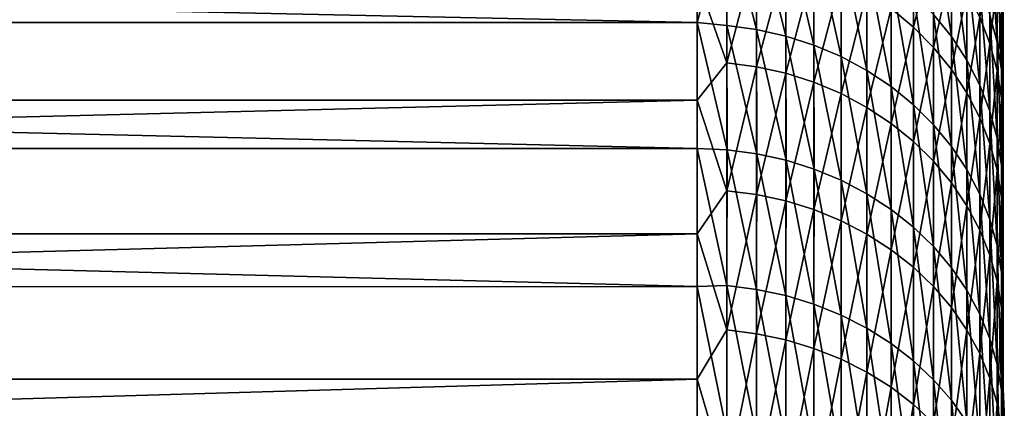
# Model space of a CAD drawing. Header units: metres. Extents: x -2 to 78, y -85 to 85.
# Tile 432 of 500: x 33.58 to 38.41, y 50.9 to 52.81. Entities that reach past the tile are written whole.
import ezdxf

# ---------------------------------------------------------------- set-up
doc = ezdxf.new("R2010")
doc.units = ezdxf.units.M
doc.layers.add('solid_20004802', color=7, linetype='CONTINUOUS')

msp = doc.modelspace()

# ---------------------------------------------------------------- linework, layer by layer
at = {"layer": 'solid_20004802'}
for points in [[(38.400002, 50.984638, -0.840504), (38.400002, 54.040878, -0.688774), (38.400002, 54.049957, -0.038989)], [(38.400002, 50.997414, 0.344122), (38.400002, 54.049957, -0.038989), (38.400002, 54.042847, 0.610418)], [(38.400002, 50.997414, 0.344122), (38.400002, 50.984638, -0.840504), (38.400002, 54.049957, -0.038989)], [(38.400002, 50.997414, 0.344122), (38.400002, 54.042847, 0.610418), (38.400002, 54.01952, 1.259451)], [(38.400002, 50.984638, -0.840504), (38.400002, 54.015629, -1.337748), (38.400002, 54.040878, -0.688774)], [(38.400002, 50.949211, 1.527368), (38.400002, 54.01952, 1.259451), (38.400002, 53.980007, 1.908106)], [(38.400002, 50.949211, 1.527368), (38.400002, 50.997414, 0.344122), (38.400002, 54.01952, 1.259451)], [(38.400002, 50.91087, -2.022702), (38.400002, 53.974171, -1.985935), (38.400002, 54.015629, -1.337748)], [(38.400002, 50.984638, -0.840504), (38.400002, 50.91087, -2.022702), (38.400002, 54.015629, -1.337748)], [(38.400002, 50.949211, 1.527368), (38.400002, 53.980007, 1.908106), (38.400002, 53.924381, 2.555177)], [(38.400002, 50.91087, -2.022702), (38.400002, 53.916542, -2.63331), (38.400002, 53.974171, -1.985935)], [(38.400002, 50.840164, 2.706802), (38.400002, 53.924381, 2.555177), (38.400002, 53.852612, 3.200663)], [(38.400002, 50.840164, 2.706802), (38.400002, 50.949211, 1.527368), (38.400002, 53.924381, 2.555177)], [(38.400002, 50.776394, -3.199261), (38.400002, 53.842857, -3.278614), (38.400002, 53.916542, -2.63331)], [(38.400002, 50.91087, -2.022702), (38.400002, 50.776394, -3.199261), (38.400002, 53.916542, -2.63331)], [(38.400002, 50.840164, 2.706802), (38.400002, 53.852612, 3.200663), (38.400002, 53.764725, 3.844565)], [(38.400002, 50.581463, -4.367774), (38.400002, 53.753078, -3.921818), (38.400002, 53.842857, -3.278614)], [(38.400002, 50.776394, -3.199261), (38.400002, 50.581463, -4.367774), (38.400002, 53.842857, -3.278614)], [(38.400002, 50.670475, 3.879306), (38.400002, 53.764725, 3.844565), (38.400002, 53.660889, 4.485678)], [(38.400002, 50.670475, 3.879306), (38.400002, 50.840164, 2.706802), (38.400002, 53.764725, 3.844565)], [(38.400002, 50.581463, -4.367774), (38.400002, 53.647247, -4.562951), (38.400002, 53.753078, -3.921818)], [(38.400002, 50.440746, 5.041044), (38.400002, 53.660889, 4.485678), (38.400002, 53.541073, 5.123992)], [(38.400002, 50.440746, 5.041044), (38.400002, 50.670475, 3.879306), (38.400002, 53.660889, 4.485678)], [(38.400002, 50.326622, -5.524597), (38.400002, 53.525551, -5.200836), (38.400002, 53.647247, -4.562951)], [(38.400002, 50.581463, -4.367774), (38.400002, 50.326622, -5.524597), (38.400002, 53.647247, -4.562951)], [(38.400002, 50.440746, 5.041044), (38.400002, 53.541073, 5.123992), (38.400002, 53.405308, 5.759517)], [(38.400002, 50.326622, -5.524597), (38.400002, 53.387981, -5.835438), (38.400002, 53.525551, -5.200836)], [(38.400002, 50.151493, 6.189616), (38.400002, 53.405308, 5.759517), (38.400002, 53.253845, 6.391069)], [(38.400002, 50.151493, 6.189616), (38.400002, 50.440746, 5.041044), (38.400002, 53.405308, 5.759517)], [(38.400002, 50.012688, -6.666409), (38.400002, 53.234554, -6.466793), (38.400002, 53.387981, -5.835438)], [(38.400002, 50.326622, -5.524597), (38.400002, 50.012688, -6.666409), (38.400002, 53.387981, -5.835438)], [(36.900002, 53.355606, -10.774773), (36.900002, 52.796371, -12.005935), (10.5, 53.355541, -10.774883)], [(36.900002, 52.796371, -12.005935), (10.5, 52.796593, -12.005459), (10.5, 53.355541, -10.774883)], [(37.044975, 53.332844, -10.810301), (36.900002, 52.796371, -12.005935), (36.900002, 53.355606, -10.774773)], [(37.044975, 53.332844, -10.810301), (37.044975, 52.780979, -12.021592), (36.900002, 52.796371, -12.005935)], [(37.190758, 52.7617, -12.01224), (37.044975, 52.780979, -12.021592), (37.044975, 53.332844, -10.810301)], [(37.190758, 53.313137, -10.801891), (37.190758, 52.7617, -12.01224), (37.044975, 53.332844, -10.810301)], [(37.333736, 52.729645, -11.99669), (37.190758, 52.7617, -12.01224), (37.190758, 53.313137, -10.801891)], [(37.333736, 53.280369, -10.787908), (37.333736, 52.729645, -11.99669), (37.190758, 53.313137, -10.801891)], [(38.146793, 52.726715, -10.551647), (38.058956, 52.835526, -10.598081), (38.058956, 53.318554, -9.385817)], [(38.146793, 53.207626, -9.344694), (38.146793, 52.726715, -10.551647), (38.058956, 53.318554, -9.385817)], [(37.472527, 52.685123, -11.975092), (37.333736, 52.729645, -11.99669), (37.333736, 53.280369, -10.787908)], [(37.472527, 53.234856, -10.768486), (37.472527, 52.685123, -11.975092), (37.333736, 53.280369, -10.787908)], [(37.95993, 52.773739, 11.013143), (37.95993, 53.27689, 9.803378), (37.850677, 52.864086, 11.053307)], [(38.058956, 53.175156, 9.763923), (37.95993, 53.27689, 9.803378), (37.95993, 52.773739, 11.013143)], [(38.371151, 52.700184, -9.156581), (38.335323, 52.834202, -9.206262), (38.335323, 53.249985, -7.995687)], [(38.371151, 53.113724, -7.952538), (38.371151, 52.700184, -9.156581), (38.335323, 53.249985, -7.995687)], [(38.400002, 50.151493, 6.189616), (38.400002, 53.253845, 6.391069), (38.400002, 53.086658, 7.018644)], [(37.605797, 52.628563, -11.947654), (37.472527, 52.685123, -11.975092), (37.472527, 53.234856, -10.768486)], [(37.605797, 53.177036, -10.743813), (37.605797, 52.628563, -11.947654), (37.472527, 53.234856, -10.768486)], [(38.222603, 52.6105, -10.502055), (38.146793, 52.726715, -10.551647), (38.146793, 53.207626, -9.344694)], [(38.222603, 53.089153, -9.300775), (38.222603, 52.6105, -10.502055), (38.146793, 53.207626, -9.344694)], [(38.400002, 50.012688, -6.666409), (38.400002, 53.065514, -7.093831), (38.400002, 53.234554, -6.466793)], [(37.044975, 52.598171, 12.391353), (37.044975, 53.168114, 11.188461), (36.900002, 53.011364, 11.55137)], [(37.190758, 53.148533, 11.179757), (37.044975, 53.168114, 11.188461), (37.044975, 52.598171, 12.391353)], [(37.190758, 52.579033, 12.381713), (37.190758, 53.148533, 11.179757), (37.044975, 52.598171, 12.391353)], [(37.333736, 53.115978, 11.165285), (37.190758, 53.148533, 11.179757), (37.190758, 52.579033, 12.381713)], [(37.732254, 52.560513, -11.914642), (37.605797, 52.628563, -11.947654), (37.605797, 53.177036, -10.743813)], [(37.732254, 53.107471, -10.714127), (37.732254, 52.560513, -11.914642), (37.605797, 53.177036, -10.743813)], [(38.058956, 52.67403, 10.968818), (38.058956, 53.175156, 9.763923), (37.95993, 52.773739, 11.013143)], [(38.146793, 53.064857, 9.721144), (38.058956, 53.175156, 9.763923), (38.058956, 52.67403, 10.968818)], [(37.333736, 52.547215, 12.365685), (37.333736, 53.115978, 11.165285), (37.190758, 52.579033, 12.381713)], [(37.472527, 53.070759, 11.145184), (37.333736, 53.115978, 11.165285), (37.333736, 52.547215, 12.365685)], [(37.850677, 52.481628, -11.876373), (37.732254, 52.560513, -11.914642), (37.732254, 53.107471, -10.714127)], [(37.850677, 53.026829, -10.679714), (37.850677, 52.481628, -11.876373), (37.732254, 53.107471, -10.714127)], [(38.335323, 52.693546, 9.577135), (38.335323, 53.127415, 8.372922), (38.285648, 52.822884, 9.627297)], [(38.371151, 52.991814, 8.327738), (38.335323, 53.127415, 8.372922), (38.335323, 52.693546, 9.577135)], [(38.392776, 52.563519, -9.105918), (38.371151, 52.700184, -9.156581), (38.371151, 53.113724, -7.952538)], [(38.392776, 52.97477, -7.908537), (38.392776, 52.563519, -9.105918), (38.371151, 53.113724, -7.952538)], [(37.472527, 52.503021, 12.343422), (37.472527, 53.070759, 11.145184), (37.333736, 52.547215, 12.365685)], [(37.605797, 53.013317, 11.119647), (37.472527, 53.070759, 11.145184), (37.472527, 52.503021, 12.343422)], [(38.146793, 52.565926, 10.920759), (38.146793, 53.064857, 9.721144), (38.058956, 52.67403, 10.968818)], [(38.222603, 52.947056, 9.675455), (38.146793, 53.064857, 9.721144), (38.146793, 52.565926, 10.920759)], [(38.285648, 52.488007, -10.449783), (38.222603, 52.6105, -10.502055), (38.222603, 53.089153, -9.300775)], [(38.285648, 52.964275, -9.254481), (38.285648, 52.488007, -10.449783), (38.222603, 53.089153, -9.300775)], [(38.400002, 49.803371, 7.322056), (38.400002, 53.086658, 7.018644), (38.400002, 52.90377, 7.642247)], [(38.400002, 49.803371, 7.322056), (38.400002, 50.151493, 6.189616), (38.400002, 53.086658, 7.018644)], [(38.400002, 49.640285, -7.790893), (38.400002, 52.880798, -7.71666), (38.400002, 53.065514, -7.093831)], [(38.400002, 50.012688, -6.666409), (38.400002, 49.640285, -7.790893), (38.400002, 53.065514, -7.093831)], [(36.900002, 53.011364, 11.55137), (10.5, 53.011284, 11.55152), (10.5, 52.414448, 12.764647)], [(36.900002, 52.41444, 12.764705), (36.900002, 53.011364, 11.55137), (10.5, 52.414448, 12.764647)], [(37.044975, 52.598171, 12.391353), (36.900002, 53.011364, 11.55137), (36.900002, 52.41444, 12.764705)], [(37.605797, 52.44688, 12.31514), (37.605797, 53.013317, 11.119647), (37.472527, 52.503021, 12.343422)], [(37.732254, 52.944202, 11.088923), (37.605797, 53.013317, 11.119647), (37.605797, 52.44688, 12.31514)], [(37.95993, 52.39267, -11.833219), (37.850677, 52.481628, -11.876373), (37.850677, 53.026829, -10.679714)], [(37.95993, 52.935886, -10.640907), (37.95993, 52.39267, -11.833219), (37.850677, 53.026829, -10.679714)], [(38.335323, 52.360413, -10.395335), (38.285648, 52.488007, -10.449783), (38.285648, 52.964275, -9.254481)], [(38.335323, 52.834202, -9.206262), (38.335323, 52.360413, -10.395335), (38.285648, 52.964275, -9.254481)], [(38.371151, 52.560287, 9.525453), (38.371151, 52.991814, 8.327738), (38.335323, 52.693546, 9.577135)], [(38.392776, 52.853535, 8.281661), (38.371151, 52.991814, 8.327738), (38.371151, 52.560287, 9.525453)], [(38.400002, 52.465, -8.947975), (38.392776, 52.563519, -9.105918), (38.392776, 52.97477, -7.908537)], [(38.400002, 52.680473, -8.335174), (38.400002, 52.465, -8.947975), (38.392776, 52.97477, -7.908537)], [(38.400002, 52.880798, -7.71666), (38.400002, 52.680473, -8.335174), (38.392776, 52.97477, -7.908537)], [(37.732254, 52.379333, 12.281113), (37.732254, 52.944202, 11.088923), (37.605797, 52.44688, 12.31514)], [(37.850677, 52.864086, 11.053307), (37.732254, 52.944202, 11.088923), (37.732254, 52.379333, 12.281113)], [(38.058956, 52.294495, -11.785593), (37.95993, 52.39267, -11.833219), (37.95993, 52.935886, -10.640907)], [(38.058956, 52.835526, -10.598081), (38.058956, 52.294495, -11.785593), (37.95993, 52.935886, -10.640907)], [(38.222603, 52.450466, 10.869432), (38.222603, 52.947056, 9.675455), (38.146793, 52.565926, 10.920759)], [(38.285648, 52.822884, 9.627297), (38.222603, 52.947056, 9.675455), (38.222603, 52.450466, 10.869432)], [(38.400002, 52.705528, 8.260715), (38.400002, 52.90377, 7.642247), (38.392776, 52.853535, 8.281661)], [(38.400002, 49.803371, 7.322056), (38.400002, 52.90377, 7.642247), (38.400002, 52.705528, 8.260715)], [(37.850677, 52.301029, 12.241667), (37.850677, 52.864086, 11.053307), (37.732254, 52.379333, 12.281113)], [(37.95993, 52.773739, 11.013143), (37.850677, 52.864086, 11.053307), (37.850677, 52.301029, 12.241667)], [(38.392776, 52.424397, 9.472748), (38.392776, 52.853535, 8.281661), (38.371151, 52.560287, 9.525453)], [(38.400002, 52.705528, 8.260715), (38.392776, 52.853535, 8.281661), (38.392776, 52.424397, 9.472748)], [(38.400002, 49.640285, -7.790893), (38.400002, 52.680473, -8.335174), (38.400002, 52.880798, -7.71666)], [(38.146793, 52.188053, -11.733956), (38.058956, 52.294495, -11.785593), (38.058956, 52.835526, -10.598081)], [(38.146793, 52.726715, -10.551647), (38.146793, 52.188053, -11.733956), (38.058956, 52.835526, -10.598081)], [(38.285648, 52.32877, 10.815332), (38.285648, 52.822884, 9.627297), (38.222603, 52.450466, 10.869432)], [(38.335323, 52.693546, 9.577135), (38.285648, 52.822884, 9.627297), (38.285648, 52.32877, 10.815332)], [(38.371151, 52.228954, -10.339237), (38.335323, 52.360413, -10.395335), (38.335323, 52.834202, -9.206262)], [(38.371151, 52.700184, -9.156581), (38.371151, 52.228954, -10.339237), (38.335323, 52.834202, -9.206262)], [(36.900002, 52.177399, -13.208174), (10.5, 52.177399, -13.208174), (10.5, 52.796593, -12.005459)], [(36.900002, 52.796371, -12.005935), (36.900002, 52.177399, -13.208174), (10.5, 52.796593, -12.005459)], [(37.047028, 52.171062, -13.204711), (36.900002, 52.177399, -13.208174), (36.900002, 52.796371, -12.005935)], [(37.044975, 52.780979, -12.021592), (37.047028, 52.171062, -13.204711), (36.900002, 52.796371, -12.005935)], [(37.044975, 52.780979, -12.021592), (37.192635, 52.152107, -13.194356), (37.047028, 52.171062, -13.204711)], [(37.190758, 52.7617, -12.01224), (37.192635, 52.152107, -13.194356), (37.044975, 52.780979, -12.021592)], [(37.190758, 52.7617, -12.01224), (37.335426, 52.120716, -13.177208), (37.192635, 52.152107, -13.194356)], [(37.333736, 52.729645, -11.99669), (37.335426, 52.120716, -13.177208), (37.190758, 52.7617, -12.01224)], [(37.95993, 52.212727, 12.197185), (37.95993, 52.773739, 11.013143), (37.850677, 52.301029, 12.241667)], [(38.058956, 52.67403, 10.968818), (37.95993, 52.773739, 11.013143), (37.95993, 52.212727, 12.197185)], [(37.333736, 52.729645, -11.99669), (37.474026, 52.077198, -13.153433), (37.335426, 52.120716, -13.177208)], [(37.472527, 52.685123, -11.975092), (37.474026, 52.077198, -13.153433), (37.333736, 52.729645, -11.99669)], [(38.222603, 52.074371, -11.678807), (38.146793, 52.188053, -11.733956), (38.146793, 52.726715, -10.551647)], [(38.222603, 52.6105, -10.502055), (38.222603, 52.074371, -11.678807), (38.146793, 52.726715, -10.551647)], [(37.472527, 52.685123, -11.975092), (37.605797, 52.022572, -13.123591), (37.474026, 52.077198, -13.153433)], [(37.605797, 52.628563, -11.947654), (37.605797, 52.022572, -13.123591), (37.472527, 52.685123, -11.975092)], [(38.058956, 52.115276, 12.148094), (38.058956, 52.67403, 10.968818), (37.95993, 52.212727, 12.197185)], [(38.146793, 52.565926, 10.920759), (38.058956, 52.67403, 10.968818), (38.058956, 52.115276, 12.148094)], [(38.335323, 52.202007, 10.75898), (38.335323, 52.693546, 9.577135), (38.285648, 52.32877, 10.815332)], [(38.371151, 52.560287, 9.525453), (38.335323, 52.693546, 9.577135), (38.335323, 52.202007, 10.75898)], [(38.392776, 52.094894, -10.28203), (38.371151, 52.228954, -10.339237), (38.371151, 52.700184, -9.156581)], [(38.392776, 52.563519, -9.105918), (38.392776, 52.094894, -10.28203), (38.371151, 52.700184, -9.156581)], [(38.400002, 52.491898, 8.87404), (38.400002, 52.705528, 8.260715), (38.392776, 52.424397, 9.472748)], [(38.400002, 49.397583, 8.434608), (38.400002, 52.705528, 8.260715), (38.400002, 52.491898, 8.87404)], [(38.400002, 49.397583, 8.434608), (38.400002, 49.803371, 7.322056), (38.400002, 52.705528, 8.260715)], [(38.400002, 49.210339, -8.894944), (38.400002, 52.465, -8.947975), (38.400002, 52.680473, -8.335174)], [(38.400002, 49.640285, -7.790893), (38.400002, 49.210339, -8.894944), (38.400002, 52.680473, -8.335174)], [(37.605797, 52.628563, -11.947654), (37.732254, 51.956196, -13.08733), (37.605797, 52.022572, -13.123591)], [(37.732254, 52.560513, -11.914642), (37.732254, 51.956196, -13.08733), (37.605797, 52.628563, -11.947654)], [(38.285648, 51.954548, -11.620679), (38.222603, 52.074371, -11.678807), (38.222603, 52.6105, -10.502055)], [(38.285648, 52.488007, -10.449783), (38.285648, 51.954548, -11.620679), (38.222603, 52.6105, -10.502055)], [(37.044975, 51.970776, 13.565303), (37.044975, 52.598171, 12.391353), (36.900002, 52.41444, 12.764705)], [(37.190758, 52.579033, 12.381713), (37.044975, 52.598171, 12.391353), (37.044975, 51.970776, 13.565303)], [(37.190758, 51.952129, 13.554749), (37.190758, 52.579033, 12.381713), (37.044975, 51.970776, 13.565303)], [(37.333736, 52.547215, 12.365685), (37.190758, 52.579033, 12.381713), (37.190758, 51.952129, 13.554749)], [(38.146793, 52.009621, 12.09487), (38.146793, 52.565926, 10.920759), (38.058956, 52.115276, 12.148094)], [(38.222603, 52.450466, 10.869432), (38.146793, 52.565926, 10.920759), (38.146793, 52.009621, 12.09487)], [(38.400002, 51.988457, -10.156479), (38.392776, 52.094894, -10.28203), (38.392776, 52.563519, -9.105918)], [(38.400002, 52.234303, -9.555083), (38.400002, 51.988457, -10.156479), (38.392776, 52.563519, -9.105918)], [(38.400002, 52.465, -8.947975), (38.400002, 52.234303, -9.555083), (38.392776, 52.563519, -9.105918)], [(37.333736, 51.921124, 13.537203), (37.333736, 52.547215, 12.365685), (37.190758, 51.952129, 13.554749)], [(37.472527, 52.503021, 12.343422), (37.333736, 52.547215, 12.365685), (37.333736, 51.921124, 13.537203)], [(37.732254, 52.560513, -11.914642), (37.850677, 51.879253, -13.045295), (37.732254, 51.956196, -13.08733)], [(37.850677, 52.481628, -11.876373), (37.850677, 51.879253, -13.045295), (37.732254, 52.560513, -11.914642)], [(38.371151, 52.071404, 10.700919), (38.371151, 52.560287, 9.525453), (38.335323, 52.202007, 10.75898)], [(38.392776, 52.424397, 9.472748), (38.371151, 52.560287, 9.525453), (38.371151, 52.071404, 10.700919)], [(37.472527, 51.878056, 13.512831), (37.472527, 52.503021, 12.343422), (37.333736, 51.921124, 13.537203)], [(37.605797, 52.44688, 12.31514), (37.472527, 52.503021, 12.343422), (37.472527, 51.878056, 13.512831)], [(37.850677, 52.481628, -11.876373), (37.95993, 51.79248, -12.997892), (37.850677, 51.879253, -13.045295)], [(37.95993, 52.39267, -11.833219), (37.95993, 51.79248, -12.997892), (37.850677, 52.481628, -11.876373)], [(38.335323, 51.829731, -11.56013), (38.285648, 51.954548, -11.620679), (38.285648, 52.488007, -10.449783)], [(38.335323, 52.360413, -10.395335), (38.335323, 51.829731, -11.56013), (38.285648, 52.488007, -10.449783)], [(38.400002, 52.262913, 9.48223), (38.400002, 52.491898, 8.87404), (38.392776, 52.424397, 9.472748)], [(38.400002, 49.397583, 8.434608), (38.400002, 52.491898, 8.87404), (38.400002, 52.262913, 9.48223)], [(38.400002, 48.724834, -9.974068), (38.400002, 52.234303, -9.555083), (38.400002, 52.465, -8.947975)], [(38.400002, 49.210339, -8.894944), (38.400002, 48.724834, -9.974068), (38.400002, 52.465, -8.947975)], [(37.605797, 51.823345, 13.481871), (37.605797, 52.44688, 12.31514), (37.472527, 51.878056, 13.512831)], [(37.732254, 52.379333, 12.281113), (37.605797, 52.44688, 12.31514), (37.605797, 51.823345, 13.481871)], [(38.222603, 51.896774, 12.038025), (38.222603, 52.450466, 10.869432), (38.146793, 52.009621, 12.09487)], [(38.285648, 52.32877, 10.815332), (38.222603, 52.450466, 10.869432), (38.222603, 51.896774, 12.038025)], [(38.392776, 51.938213, 10.641711), (38.392776, 52.424397, 9.472748), (38.371151, 52.071404, 10.700919)], [(38.400002, 52.262913, 9.48223), (38.392776, 52.424397, 9.472748), (38.392776, 51.938213, 10.641711)], [(36.900002, 52.41444, 12.764705), (10.5, 52.414448, 12.764647), (10.5, 51.758762, 13.94717)], [(36.900002, 51.758698, 13.947289), (36.900002, 52.41444, 12.764705), (10.5, 51.758762, 13.94717)], [(37.044975, 51.970776, 13.565303), (36.900002, 52.41444, 12.764705), (36.900002, 51.758698, 13.947289)], [(37.732254, 51.757519, 13.444619), (37.732254, 52.379333, 12.281113), (37.605797, 51.823345, 13.481871)], [(37.850677, 52.301029, 12.241667), (37.732254, 52.379333, 12.281113), (37.732254, 51.757519, 13.444619)], [(37.95993, 52.39267, -11.833219), (38.058956, 51.696724, -12.94558), (37.95993, 51.79248, -12.997892)], [(38.058956, 52.294495, -11.785593), (38.058956, 51.696724, -12.94558), (37.95993, 52.39267, -11.833219)], [(38.285648, 51.777836, 11.978107), (38.285648, 52.32877, 10.815332), (38.222603, 51.896774, 12.038025)], [(38.335323, 52.202007, 10.75898), (38.285648, 52.32877, 10.815332), (38.285648, 51.777836, 11.978107)], [(38.371151, 51.701138, -11.497746), (38.335323, 51.829731, -11.56013), (38.335323, 52.360413, -10.395335)], [(38.371151, 52.228954, -10.339237), (38.371151, 51.701138, -11.497746), (38.335323, 52.360413, -10.395335)], [(37.850677, 51.681213, 13.401437), (37.850677, 52.301029, 12.241667), (37.732254, 51.757519, 13.444619)], [(37.95993, 52.212727, 12.197185), (37.850677, 52.301029, 12.241667), (37.850677, 51.681213, 13.401437)], [(38.058956, 52.294495, -11.785593), (38.146793, 51.592899, -12.888861), (38.058956, 51.696724, -12.94558)], [(38.146793, 52.188053, -11.733956), (38.146793, 51.592899, -12.888861), (38.058956, 52.294495, -11.785593)], [(38.392776, 51.57, -11.43413), (38.371151, 51.701138, -11.497746), (38.371151, 52.228954, -10.339237)], [(38.392776, 52.094894, -10.28203), (38.392776, 51.57, -11.43413), (38.371151, 52.228954, -10.339237)], [(38.400002, 52.019001, 10.084152), (38.400002, 52.262913, 9.48223), (38.392776, 51.938213, 10.641711)], [(38.400002, 48.93502, 9.524955), (38.400002, 52.262913, 9.48223), (38.400002, 52.019001, 10.084152)], [(38.400002, 48.93502, 9.524955), (38.400002, 49.397583, 8.434608), (38.400002, 52.262913, 9.48223)], [(38.400002, 48.724834, -9.974068), (38.400002, 51.988457, -10.156479), (38.400002, 52.234303, -9.555083)], [(36.900002, 51.500183, -14.378592), (10.5, 51.499901, -14.379035), (10.5, 52.177399, -13.208174)], [(36.900002, 51.500183, -14.378592), (10.5, 52.177399, -13.208174), (36.900002, 52.177399, -13.208174)], [(37.044975, 51.505043, -14.357181), (36.900002, 51.500183, -14.378592), (36.900002, 52.177399, -13.208174)], [(37.047028, 52.171062, -13.204711), (37.044975, 51.505043, -14.357181), (36.900002, 52.177399, -13.208174)], [(37.95993, 51.595165, 13.352739), (37.95993, 52.212727, 12.197185), (37.850677, 51.681213, 13.401437)], [(38.058956, 52.115276, 12.148094), (37.95993, 52.212727, 12.197185), (37.95993, 51.595165, 13.352739)], [(38.146793, 52.188053, -11.733956), (38.222603, 51.482018, -12.828283), (38.146793, 51.592899, -12.888861)], [(38.222603, 52.074371, -11.678807), (38.222603, 51.482018, -12.828283), (38.146793, 52.188053, -11.733956)], [(38.335323, 51.653942, 11.915696), (38.335323, 52.202007, 10.75898), (38.285648, 51.777836, 11.978107)], [(38.371151, 52.071404, 10.700919), (38.335323, 52.202007, 10.75898), (38.335323, 51.653942, 11.915696)], [(37.190758, 51.486755, -14.346011), (37.044975, 51.505043, -14.357181), (37.047028, 52.171062, -13.204711)], [(37.047028, 52.171062, -13.204711), (37.192635, 52.152107, -13.194356), (37.190758, 51.486755, -14.346011)], [(37.333736, 51.456352, -14.32744), (37.190758, 51.486755, -14.346011), (37.192635, 52.152107, -13.194356)], [(37.192635, 52.152107, -13.194356), (37.335426, 52.120716, -13.177208), (37.333736, 51.456352, -14.32744)], [(37.472527, 51.41412, -14.301645), (37.333736, 51.456352, -14.32744), (37.335426, 52.120716, -13.177208)], [(37.335426, 52.120716, -13.177208), (37.474026, 52.077198, -13.153433), (37.472527, 51.41412, -14.301645)], [(38.058956, 51.500198, 13.298999), (38.058956, 52.115276, 12.148094), (37.95993, 51.595165, 13.352739)], [(38.146793, 52.009621, 12.09487), (38.058956, 52.115276, 12.148094), (38.058956, 51.500198, 13.298999)], [(38.400002, 51.453575, -11.337314), (38.392776, 51.57, -11.43413), (38.392776, 52.094894, -10.28203)], [(38.400002, 51.728138, -10.750716), (38.400002, 51.453575, -11.337314), (38.392776, 52.094894, -10.28203)], [(38.400002, 51.988457, -10.156479), (38.400002, 51.728138, -10.750716), (38.392776, 52.094894, -10.28203)], [(37.605797, 51.360474, -14.268877), (37.472527, 51.41412, -14.301645), (37.474026, 52.077198, -13.153433)], [(37.474026, 52.077198, -13.153433), (37.605797, 52.022572, -13.123591), (37.605797, 51.360474, -14.268877)], [(38.222603, 52.074371, -11.678807), (38.285648, 51.365139, -12.764433), (38.222603, 51.482018, -12.828283)], [(38.285648, 51.954548, -11.620679), (38.285648, 51.365139, -12.764433), (38.222603, 52.074371, -11.678807)], [(38.371151, 51.526295, 11.851394), (38.371151, 52.071404, 10.700919), (38.335323, 51.653942, 11.915696)], [(38.392776, 51.938213, 10.641711), (38.371151, 52.071404, 10.700919), (38.371151, 51.526295, 11.851394)], [(37.732254, 51.295929, -14.229451), (37.605797, 51.360474, -14.268877), (37.605797, 52.022572, -13.123591)], [(37.732254, 51.956196, -13.08733), (37.732254, 51.295929, -14.229451), (37.605797, 52.022572, -13.123591)], [(38.146793, 51.39724, 13.240731), (38.146793, 52.009621, 12.09487), (38.058956, 51.500198, 13.298999)], [(38.222603, 51.896774, 12.038025), (38.146793, 52.009621, 12.09487), (38.146793, 51.39724, 13.240731)], [(38.400002, 51.760128, 10.679793), (38.400002, 52.019001, 10.084152), (38.392776, 51.938213, 10.641711)], [(38.400002, 48.416763, 10.590344), (38.400002, 52.019001, 10.084152), (38.400002, 51.760128, 10.679793)], [(38.400002, 48.416763, 10.590344), (38.400002, 48.93502, 9.524955), (38.400002, 52.019001, 10.084152)], [(38.400002, 48.184399, -11.026788), (38.400002, 51.728138, -10.750716), (38.400002, 51.988457, -10.156479)], [(38.400002, 48.724834, -9.974068), (38.400002, 48.184399, -11.026788), (38.400002, 51.988457, -10.156479)], [(37.044975, 51.287399, 14.707571), (37.044975, 51.970776, 13.565303), (36.900002, 51.758698, 13.947289)], [(37.190758, 51.952129, 13.554749), (37.044975, 51.970776, 13.565303), (37.044975, 51.287399, 14.707571)], [(37.190758, 51.269283, 14.696129), (37.190758, 51.952129, 13.554749), (37.044975, 51.287399, 14.707571)], [(37.333736, 51.921124, 13.537203), (37.190758, 51.952129, 13.554749), (37.190758, 51.269283, 14.696129)], [(37.850677, 51.221104, -14.183748), (37.732254, 51.295929, -14.229451), (37.732254, 51.956196, -13.08733)], [(37.850677, 51.879253, -13.045295), (37.850677, 51.221104, -14.183748), (37.732254, 51.956196, -13.08733)], [(38.285648, 51.954548, -11.620679), (38.335323, 51.243397, -12.697926), (38.285648, 51.365139, -12.764433)], [(38.335323, 51.829731, -11.56013), (38.335323, 51.243397, -12.697926), (38.285648, 51.954548, -11.620679)], [(38.392776, 51.396122, 11.78582), (38.392776, 51.938213, 10.641711), (38.371151, 51.526295, 11.851394)], [(38.400002, 51.760128, 10.679793), (38.392776, 51.938213, 10.641711), (38.392776, 51.396122, 11.78582)], [(37.333736, 51.239159, 14.677105), (37.333736, 51.921124, 13.537203), (37.190758, 51.269283, 14.696129)], [(37.472527, 51.878056, 13.512831), (37.333736, 51.921124, 13.537203), (37.333736, 51.239159, 14.677105)], [(38.222603, 51.287273, 13.178501), (38.222603, 51.896774, 12.038025), (38.146793, 51.39724, 13.240731)], [(38.285648, 51.777836, 11.978107), (38.222603, 51.896774, 12.038025), (38.222603, 51.287273, 13.178501)], [(37.472527, 51.197323, 14.650681), (37.472527, 51.878056, 13.512831), (37.333736, 51.239159, 14.677105)], [(37.605797, 51.823345, 13.481871), (37.472527, 51.878056, 13.512831), (37.472527, 51.197323, 14.650681)], [(37.95993, 51.136726, -14.132209), (37.850677, 51.221104, -14.183748), (37.850677, 51.879253, -13.045295)], [(37.95993, 51.79248, -12.997892), (37.95993, 51.136726, -14.132209), (37.850677, 51.879253, -13.045295)], [(37.605797, 51.144173, 14.617113), (37.605797, 51.823345, 13.481871), (37.472527, 51.197323, 14.650681)], [(37.732254, 51.757519, 13.444619), (37.605797, 51.823345, 13.481871), (37.605797, 51.144173, 14.617113)], [(38.058956, 51.043606, -14.075331), (37.95993, 51.136726, -14.132209), (37.95993, 51.79248, -12.997892)], [(38.058956, 51.696724, -12.94558), (38.058956, 51.043606, -14.075331), (37.95993, 51.79248, -12.997892)], [(38.335323, 51.829731, -11.56013), (38.371151, 51.117966, -12.629401), (38.335323, 51.243397, -12.697926)], [(38.371151, 51.701138, -11.497746), (38.371151, 51.117966, -12.629401), (38.335323, 51.829731, -11.56013)], [(36.900002, 51.758698, 13.947289), (10.5, 51.758762, 13.94717), (10.5, 51.045616, 15.096413)], [(36.900002, 51.045715, 15.096272), (36.900002, 51.758698, 13.947289), (10.5, 51.045616, 15.096413)], [(37.044975, 51.287399, 14.707571), (36.900002, 51.758698, 13.947289), (36.900002, 51.045715, 15.096272)], [(37.732254, 51.080223, 14.576725), (37.732254, 51.757519, 13.444619), (37.605797, 51.144173, 14.617113)], [(37.850677, 51.681213, 13.401437), (37.732254, 51.757519, 13.444619), (37.732254, 51.080223, 14.576725)], [(38.285648, 51.171364, 13.112907), (38.285648, 51.777836, 11.978107), (38.222603, 51.287273, 13.178501)], [(38.335323, 51.653942, 11.915696), (38.285648, 51.777836, 11.978107), (38.285648, 51.171364, 13.112907)], [(38.400002, 51.486328, 11.269165), (38.400002, 51.760128, 10.679793), (38.392776, 51.396122, 11.78582)], [(38.400002, 48.416763, 10.590344), (38.400002, 51.760128, 10.679793), (38.400002, 51.486328, 11.269165)], [(38.146793, 50.942646, -14.013662), (38.058956, 51.043606, -14.075331), (38.058956, 51.696724, -12.94558)], [(38.146793, 51.592899, -12.888861), (38.146793, 50.942646, -14.013662), (38.058956, 51.696724, -12.94558)], [(38.371151, 51.701138, -11.497746), (38.392776, 50.990051, -12.559524), (38.371151, 51.117966, -12.629401)], [(38.392776, 51.57, -11.43413), (38.392776, 50.990051, -12.559524), (38.371151, 51.701138, -11.497746)], [(38.400002, 48.184399, -11.026788), (38.400002, 51.453575, -11.337314), (38.400002, 51.728138, -10.750716)], [(37.850677, 51.006092, 14.529906), (37.850677, 51.681213, 13.401437), (37.732254, 51.080223, 14.576725)], [(37.95993, 51.595165, 13.352739), (37.850677, 51.681213, 13.401437), (37.850677, 51.006092, 14.529906)], [(38.335323, 51.050632, 13.044583), (38.335323, 51.653942, 11.915696), (38.285648, 51.171364, 13.112907)], [(38.371151, 51.526295, 11.851394), (38.335323, 51.653942, 11.915696), (38.335323, 51.050632, 13.044583)], [(37.95993, 50.922493, 14.477109), (37.95993, 51.595165, 13.352739), (37.850677, 51.006092, 14.529906)], [(38.058956, 51.500198, 13.298999), (37.95993, 51.595165, 13.352739), (37.95993, 50.922493, 14.477109)], [(38.222603, 50.834816, -13.947799), (38.146793, 50.942646, -14.013662), (38.146793, 51.592899, -12.888861)], [(38.222603, 51.482018, -12.828283), (38.222603, 50.834816, -13.947799), (38.146793, 51.592899, -12.888861)], [(38.392776, 51.57, -11.43413), (38.400002, 50.861027, -12.489036), (38.392776, 50.990051, -12.559524)], [(38.400002, 51.164536, -11.916754), (38.400002, 50.861027, -12.489036), (38.392776, 51.57, -11.43413)], [(38.400002, 51.453575, -11.337314), (38.400002, 51.164536, -11.916754), (38.392776, 51.57, -11.43413)], [(36.900002, 51.500183, -14.378592), (36.900002, 50.76635, -15.514372), (10.5, 51.499901, -14.379035)], [(36.900002, 50.76635, -15.514372), (10.5, 50.766411, -15.514259), (10.5, 51.499901, -14.379035)], [(37.044975, 51.505043, -14.357181), (37.044975, 50.783951, -15.476023), (36.900002, 51.500183, -14.378592)], [(37.044975, 50.783951, -15.476023), (36.900002, 50.76635, -15.514372), (36.900002, 51.500183, -14.378592)], [(37.190758, 50.766224, -15.463984), (37.044975, 50.783951, -15.476023), (37.044975, 51.505043, -14.357181)], [(37.190758, 51.486755, -14.346011), (37.190758, 50.766224, -15.463984), (37.044975, 51.505043, -14.357181)], [(38.058956, 50.830238, 14.418842), (38.058956, 51.500198, 13.298999), (37.95993, 50.922493, 14.477109)], [(38.146793, 51.39724, 13.240731), (38.058956, 51.500198, 13.298999), (38.058956, 50.830238, 14.418842)], [(38.371151, 50.926239, 12.974189), (38.371151, 51.526295, 11.851394), (38.335323, 51.050632, 13.044583)], [(38.392776, 51.396122, 11.78582), (38.371151, 51.526295, 11.851394), (38.371151, 50.926239, 12.974189)], [(37.333736, 50.736752, -15.443964), (37.190758, 50.766224, -15.463984), (37.190758, 51.486755, -14.346011)], [(37.333736, 51.456352, -14.32744), (37.333736, 50.736752, -15.443964), (37.190758, 51.486755, -14.346011)], [(37.472527, 50.69582, -15.41616), (37.333736, 50.736752, -15.443964), (37.333736, 51.456352, -14.32744)], [(37.472527, 51.41412, -14.301645), (37.472527, 50.69582, -15.41616), (37.333736, 51.456352, -14.32744)], [(38.285648, 50.721161, -13.878376), (38.222603, 50.834816, -13.947799), (38.222603, 51.482018, -12.828283)], [(38.285648, 51.365139, -12.764433), (38.285648, 50.721161, -13.878376), (38.222603, 51.482018, -12.828283)], [(38.400002, 51.198109, 11.851171), (38.400002, 51.486328, 11.269165), (38.392776, 51.396122, 11.78582)], [(38.400002, 47.844582, 11.627199), (38.400002, 51.486328, 11.269165), (38.400002, 51.198109, 11.851171)], [(38.400002, 47.844582, 11.627199), (38.400002, 48.416763, 10.590344), (38.400002, 51.486328, 11.269165)], [(38.400002, 47.591927, -12.048171), (38.400002, 51.164536, -11.916754), (38.400002, 51.453575, -11.337314)], [(38.400002, 48.184399, -11.026788), (38.400002, 47.591927, -12.048171), (38.400002, 51.453575, -11.337314)], [(37.605797, 50.643818, -15.380838), (37.472527, 50.69582, -15.41616), (37.472527, 51.41412, -14.301645)], [(37.605797, 51.360474, -14.268877), (37.605797, 50.643818, -15.380838), (37.472527, 51.41412, -14.301645)], [(37.732254, 50.581249, -15.33834), (37.605797, 50.643818, -15.380838), (37.605797, 51.360474, -14.268877)], [(37.732254, 51.295929, -14.229451), (37.732254, 50.581249, -15.33834), (37.605797, 51.360474, -14.268877)], [(38.146793, 50.730209, 14.355669), (38.146793, 51.39724, 13.240731), (38.058956, 50.830238, 14.418842)], [(38.222603, 51.287273, 13.178501), (38.146793, 51.39724, 13.240731), (38.146793, 50.730209, 14.355669)], [(38.335323, 50.602772, -13.806064), (38.285648, 50.721161, -13.878376), (38.285648, 51.365139, -12.764433)], [(38.335323, 51.243397, -12.697926), (38.335323, 50.602772, -13.806064), (38.285648, 51.365139, -12.764433)], [(38.392776, 50.799389, 12.902403), (38.392776, 51.396122, 11.78582), (38.371151, 50.926239, 12.974189)], [(38.400002, 51.198109, 11.851171), (38.392776, 51.396122, 11.78582), (38.392776, 50.799389, 12.902403)], [(37.044975, 50.549633, 15.815489), (37.044975, 51.287399, 14.707571), (36.900002, 51.045715, 15.096272)], [(37.190758, 51.269283, 14.696129), (37.044975, 51.287399, 14.707571), (37.044975, 50.549633, 15.815489)], [(37.190758, 50.532089, 15.803185), (37.190758, 51.269283, 14.696129), (37.044975, 50.549633, 15.815489)], [(37.333736, 51.239159, 14.677105), (37.190758, 51.269283, 14.696129), (37.190758, 50.532089, 15.803185)], [(37.850677, 50.508724, -15.289075), (37.732254, 50.581249, -15.33834), (37.732254, 51.295929, -14.229451)], [(37.850677, 51.221104, -14.183748), (37.850677, 50.508724, -15.289075), (37.732254, 51.295929, -14.229451)], [(38.222603, 50.623379, 14.288198), (38.222603, 51.287273, 13.178501), (38.146793, 50.730209, 14.355669)], [(38.285648, 51.171364, 13.112907), (38.222603, 51.287273, 13.178501), (38.222603, 50.623379, 14.288198)], [(37.333736, 50.502922, 15.782727), (37.333736, 51.239159, 14.677105), (37.190758, 50.532089, 15.803185)], [(37.472527, 51.197323, 14.650681), (37.333736, 51.239159, 14.677105), (37.333736, 50.502922, 15.782727)], [(37.95993, 50.426933, -15.233519), (37.850677, 50.508724, -15.289075), (37.850677, 51.221104, -14.183748)], [(37.95993, 51.136726, -14.132209), (37.95993, 50.426933, -15.233519), (37.850677, 51.221104, -14.183748)], [(38.371151, 50.480797, -13.73156), (38.335323, 50.602772, -13.806064), (38.335323, 51.243397, -12.697926)], [(38.371151, 51.117966, -12.629401), (38.371151, 50.480797, -13.73156), (38.335323, 51.243397, -12.697926)], [(37.472527, 50.462406, 15.754313), (37.472527, 51.197323, 14.650681), (37.333736, 50.502922, 15.782727)], [(37.605797, 51.144173, 14.617113), (37.472527, 51.197323, 14.650681), (37.472527, 50.462406, 15.754313)], [(38.285648, 50.510777, 14.217081), (38.285648, 51.171364, 13.112907), (38.222603, 50.623379, 14.288198)], [(38.335323, 51.050632, 13.044583), (38.285648, 51.171364, 13.112907), (38.285648, 50.510777, 14.217081)], [(38.400002, 50.895443, 12.425796), (38.400002, 51.198109, 11.851171), (38.392776, 50.799389, 12.902403)], [(38.400002, 47.844582, 11.627199), (38.400002, 51.198109, 11.851171), (38.400002, 50.895443, 12.425796)], [(38.400002, 47.591927, -12.048171), (38.400002, 50.861027, -12.489036), (38.400002, 51.164536, -11.916754)], [(37.605797, 50.410942, 15.718216), (37.605797, 51.144173, 14.617113), (37.472527, 50.462406, 15.754313)], [(37.732254, 51.080223, 14.576725), (37.605797, 51.144173, 14.617113), (37.605797, 50.410942, 15.718216)], [(38.058956, 50.33667, -15.172208), (37.95993, 50.426933, -15.233519), (37.95993, 51.136726, -14.132209)], [(38.058956, 51.043606, -14.075331), (38.058956, 50.33667, -15.172208), (37.95993, 51.136726, -14.132209)], [(38.392776, 50.356411, -13.655583), (38.371151, 50.480797, -13.73156), (38.371151, 51.117966, -12.629401)], [(38.392776, 50.990051, -12.559524), (38.392776, 50.356411, -13.655583), (38.371151, 51.117966, -12.629401)], [(37.732254, 50.349018, 15.674786), (37.732254, 51.080223, 14.576725), (37.605797, 50.410942, 15.718216)], [(37.850677, 51.006092, 14.529906), (37.732254, 51.080223, 14.576725), (37.732254, 50.349018, 15.674786)], [(36.900002, 51.045715, 15.096272), (10.5, 51.045616, 15.096413), (10.5, 50.277229, 16.208843)], [(36.900002, 50.277218, 16.208889), (36.900002, 51.045715, 15.096272), (10.5, 50.277229, 16.208843)], [(37.044975, 50.549633, 15.815489), (36.900002, 51.045715, 15.096272), (36.900002, 50.277218, 16.208889)], [(38.146793, 50.238808, -15.105734), (38.058956, 50.33667, -15.172208), (38.058956, 51.043606, -14.075331)], [(38.146793, 50.942646, -14.013662), (38.146793, 50.238808, -15.105734), (38.058956, 51.043606, -14.075331)], [(38.335323, 50.393486, 14.143004), (38.335323, 51.050632, 13.044583), (38.285648, 50.510777, 14.217081)], [(38.371151, 50.926239, 12.974189), (38.335323, 51.050632, 13.044583), (38.335323, 50.393486, 14.143004)], [(37.850677, 50.277237, 15.62444), (37.850677, 51.006092, 14.529906), (37.732254, 50.349018, 15.674786)], [(37.95993, 50.922493, 14.477109), (37.850677, 51.006092, 14.529906), (37.850677, 50.277237, 15.62444)], [(38.400002, 50.543461, -13.053622), (38.392776, 50.356411, -13.655583), (38.392776, 50.990051, -12.559524)], [(38.400002, 50.861027, -12.489036), (38.400002, 50.543461, -13.053622), (38.392776, 50.990051, -12.559524)], [(38.406288, 50.88752, 0.153543), (38.400002, 50.984638, -0.840504), (38.400002, 50.997414, 0.344122)], [(38.406288, 50.850368, 1.31258), (38.400002, 50.997414, 0.344122), (38.400002, 50.949211, 1.527368)], [(38.406288, 50.850368, 1.31258), (38.406288, 50.88752, 0.153543), (38.400002, 50.997414, 0.344122)], [(38.406288, 50.865921, -1.005888), (38.400002, 50.91087, -2.022702), (38.400002, 50.984638, -0.840504)], [(38.406288, 50.88752, 0.153543), (38.406288, 50.865921, -1.005888), (38.400002, 50.984638, -0.840504)], [(37.95993, 50.196289, 15.567666), (37.95993, 50.922493, 14.477109), (37.850677, 50.277237, 15.62444)], [(38.058956, 50.830238, 14.418842), (37.95993, 50.922493, 14.477109), (37.95993, 50.196289, 15.567666)], [(38.222603, 50.134285, -15.034739), (38.146793, 50.238808, -15.105734), (38.146793, 50.942646, -14.013662)], [(38.222603, 50.834816, -13.947799), (38.222603, 50.134285, -15.034739), (38.146793, 50.942646, -14.013662)], [(38.371151, 50.27264, 14.066682), (38.371151, 50.926239, 12.974189), (38.335323, 50.393486, 14.143004)], [(38.392776, 50.799389, 12.902403), (38.371151, 50.926239, 12.974189), (38.371151, 50.27264, 14.066682)], [(38.406288, 50.754559, 2.468247), (38.400002, 50.949211, 1.527368), (38.400002, 50.840164, 2.706802)], [(38.406288, 50.754559, 2.468247), (38.406288, 50.850368, 1.31258), (38.400002, 50.949211, 1.527368)], [(38.406288, 50.785625, -2.162737), (38.400002, 50.776394, -3.199261), (38.400002, 50.91087, -2.022702)], [(38.406288, 50.865921, -1.005888), (38.406288, 50.785625, -2.162737), (38.400002, 50.91087, -2.022702)]]:
    msp.add_3dface(points, dxfattribs=at)

doc.saveas('drawing.dxf')
